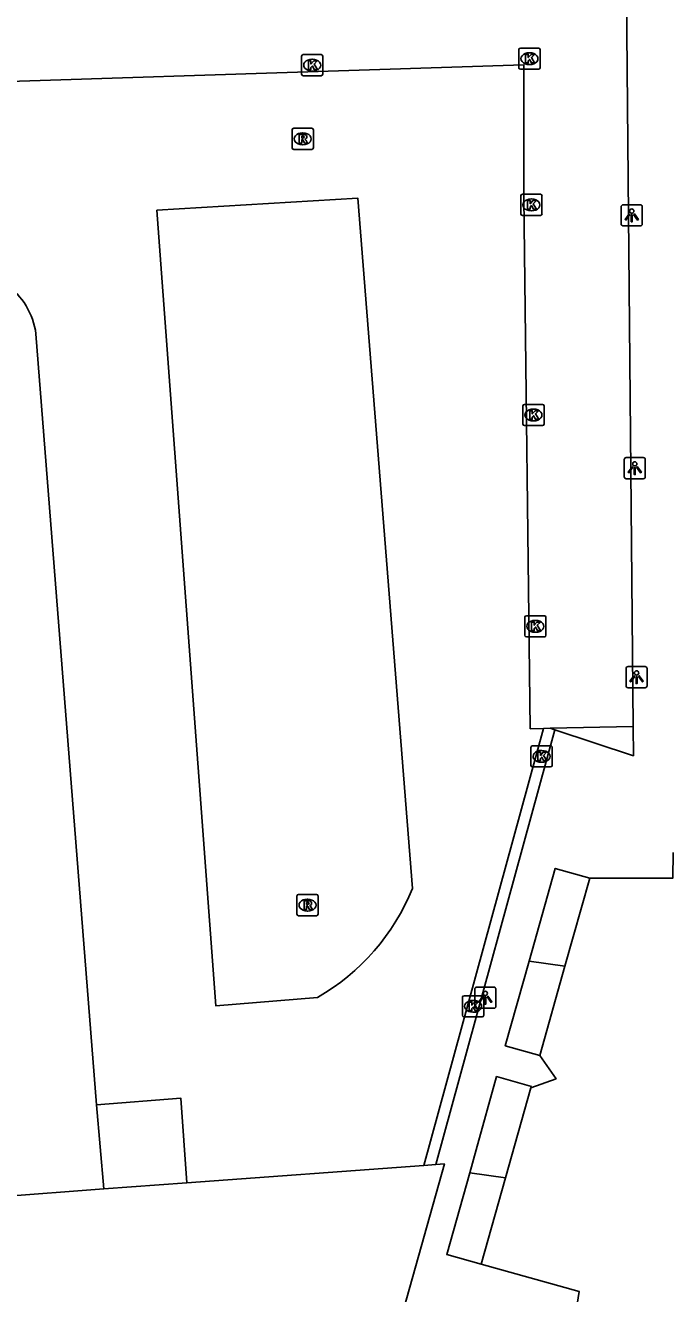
# Model space of a CAD drawing. Extents: x 161087 to 161922, y 382574 to 383873.
# Drawn here: x 161732 to 161762.3, y 383396.9 to 383456.7 of the extents above; entities that cross this region are included whole.
import ezdxf

# ---------------------------------------------------------------- set-up
doc = ezdxf.new("R2010")
doc.units = 0
for name, color, linetype in [('IMGEO_Kolk', 7, 'Continuous'), ('IMGEO_Lichtpunt', 7, 'Continuous'), ('IMGEO_Pand', 7, 'Continuous'), ('IMGEO_Parkeervlak_gesloten', 7, 'Continuous'), ('IMGEO_Rijbaan_lokaal_gesloten', 7, 'Continuous'), ('IMGEO_Rijbaan_lokaal_open', 7, 'Continuous'), ('IMGEO_Rioolput', 7, 'Continuous'), ('IMGEO_Voetpad_open', 7, 'Continuous')]:
    doc.layers.add(name, color=color, linetype=linetype)

msp = doc.modelspace()

# ---------------------------------------------------------------- linework, layer by layer
at = {"layer": 'IMGEO_Kolk'}
for p, q in [((161745.019, 383454.444), (161745.019, 383455.296)), ((161745.094, 383455.37), (161745.946, 383455.37)), ((161746.02, 383455.296), (161746.02, 383454.444)), ((161755.267, 383454.749), (161755.267, 383455.601)), ((161755.342, 383455.675), (161756.194, 383455.675)), ((161755.755, 383455.455), (161755.78, 383455.455)), ((161756.268, 383455.601), (161756.268, 383454.749)), ((161745.507, 383455.15), (161745.532, 383455.15)), ((161755.778, 383454.895), (161755.753, 383454.895)), ((161745.946, 383454.37), (161745.094, 383454.37)), ((161745.53, 383454.59), (161745.505, 383454.59)), ((161756.194, 383454.675), (161755.342, 383454.675)), ((161755.358, 383447.857), (161755.358, 383448.709)), ((161755.433, 383448.783), (161756.285, 383448.783)), ((161756.359, 383448.709), (161756.359, 383447.857)), ((161755.846, 383448.563), (161755.871, 383448.563)), ((161756.285, 383447.783), (161755.433, 383447.783)), ((161755.869, 383448.003), (161755.844, 383448.003)), ((161755.457, 383437.949), (161755.457, 383438.801)), ((161755.532, 383438.875), (161756.384, 383438.875)), ((161755.945, 383438.655), (161755.97, 383438.655)), ((161756.458, 383438.801), (161756.458, 383437.949)), ((161755.968, 383438.095), (161755.943, 383438.095)), ((161756.384, 383437.875), (161755.532, 383437.875)), ((161755.546, 383427.986), (161755.546, 383428.838)), ((161755.621, 383428.912), (161756.473, 383428.912)), ((161756.034, 383428.692), (161756.059, 383428.692)), ((161756.547, 383428.838), (161756.547, 383427.986)), ((161756.473, 383427.912), (161755.621, 383427.912)), ((161756.057, 383428.132), (161756.032, 383428.132)), ((161755.837, 383421.852), (161755.837, 383422.704)), ((161755.912, 383422.778), (161756.764, 383422.778)), ((161756.325, 383422.558), (161756.35, 383422.558)), ((161756.838, 383422.704), (161756.838, 383421.852)), ((161756.348, 383421.998), (161756.323, 383421.998)), ((161756.764, 383421.778), (161755.912, 383421.778)), ((161752.609, 383410.069), (161752.609, 383410.921)), ((161752.684, 383410.995), (161753.536, 383410.995)), ((161753.097, 383410.775), (161753.122, 383410.775)), ((161753.61, 383410.921), (161753.61, 383410.069)), ((161753.536, 383409.995), (161752.684, 383409.995)), ((161753.12, 383410.215), (161753.095, 383410.215))]:
    msp.add_line(p, q, dxfattribs=at)
for points in [[(161745.019, 383454.444), (161745.019, 383455.296)], [(161745.094, 383455.37), (161745.946, 383455.37)], [(161746.02, 383455.296), (161746.02, 383454.444)], [(161755.267, 383454.749), (161755.267, 383455.601)], [(161755.342, 383455.675), (161756.194, 383455.675)], [(161755.588, 383455.375), (161755.711, 383455.375), (161755.711, 383455.224), (161755.841, 383455.375), (161756.005, 383455.375), (161755.859, 383455.224), (161756.012, 383454.975), (161755.86, 383454.975), (161755.775, 383455.139), (161755.711, 383455.072), (161755.711, 383454.975), (161755.588, 383454.975), (161755.588, 383455.375)], [(161756.268, 383455.601), (161756.268, 383454.749)], [(161745.34, 383455.07), (161745.463, 383455.07), (161745.463, 383454.919), (161745.593, 383455.07), (161745.757, 383455.07), (161745.611, 383454.919), (161745.764, 383454.67), (161745.612, 383454.67), (161745.527, 383454.834), (161745.463, 383454.767), (161745.463, 383454.67), (161745.34, 383454.67), (161745.34, 383455.07)], [(161745.946, 383454.37), (161745.094, 383454.37)], [(161756.194, 383454.675), (161755.342, 383454.675)], [(161755.358, 383447.857), (161755.358, 383448.709)], [(161755.433, 383448.783), (161756.285, 383448.783)], [(161756.359, 383448.709), (161756.359, 383447.857)], [(161755.679, 383448.483), (161755.802, 383448.483), (161755.802, 383448.332), (161755.932, 383448.483), (161756.096, 383448.483), (161755.95, 383448.332), (161756.103, 383448.083), (161755.951, 383448.083), (161755.866, 383448.247), (161755.802, 383448.18), (161755.802, 383448.083), (161755.679, 383448.083), (161755.679, 383448.483)], [(161756.285, 383447.783), (161755.433, 383447.783)], [(161755.457, 383437.949), (161755.457, 383438.801)], [(161755.532, 383438.875), (161756.384, 383438.875)], [(161755.778, 383438.575), (161755.901, 383438.575), (161755.901, 383438.424), (161756.031, 383438.575), (161756.195, 383438.575), (161756.049, 383438.424), (161756.202, 383438.175), (161756.05, 383438.175), (161755.965, 383438.339), (161755.901, 383438.272), (161755.901, 383438.175), (161755.778, 383438.175), (161755.778, 383438.575)], [(161756.458, 383438.801), (161756.458, 383437.949)], [(161756.384, 383437.875), (161755.532, 383437.875)], [(161755.546, 383427.986), (161755.546, 383428.838)], [(161755.621, 383428.912), (161756.473, 383428.912)], [(161755.867, 383428.612), (161755.99, 383428.612), (161755.99, 383428.461), (161756.12, 383428.612), (161756.284, 383428.612), (161756.138, 383428.461), (161756.291, 383428.212), (161756.139, 383428.212), (161756.054, 383428.376), (161755.99, 383428.309), (161755.99, 383428.212), (161755.867, 383428.212), (161755.867, 383428.612)], [(161756.547, 383428.838), (161756.547, 383427.986)], [(161756.473, 383427.912), (161755.621, 383427.912)], [(161755.837, 383421.852), (161755.837, 383422.704)], [(161755.912, 383422.778), (161756.764, 383422.778)], [(161756.158, 383422.478), (161756.281, 383422.478), (161756.281, 383422.327), (161756.411, 383422.478), (161756.575, 383422.478), (161756.429, 383422.327), (161756.582, 383422.078), (161756.43, 383422.078), (161756.345, 383422.242), (161756.281, 383422.175), (161756.281, 383422.078), (161756.158, 383422.078), (161756.158, 383422.478)], [(161756.838, 383422.704), (161756.838, 383421.852)], [(161756.764, 383421.778), (161755.912, 383421.778)], [(161752.609, 383410.069), (161752.609, 383410.921)], [(161752.684, 383410.995), (161753.536, 383410.995)], [(161752.93, 383410.695), (161753.053, 383410.695), (161753.053, 383410.544), (161753.183, 383410.695), (161753.347, 383410.695), (161753.201, 383410.544), (161753.354, 383410.295), (161753.202, 383410.295), (161753.117, 383410.459), (161753.053, 383410.392), (161753.053, 383410.295), (161752.93, 383410.295), (161752.93, 383410.695)], [(161753.61, 383410.921), (161753.61, 383410.069)], [(161753.536, 383409.995), (161752.684, 383409.995)]]:
    msp.add_lwpolyline(points, dxfattribs=at)
for centre, start, end in [((161745.096, 383455.294), 91.55205, 178.44795), ((161745.096, 383455.294), 91.55205, 178.44795), ((161745.944, 383455.294), 1.55205, 88.44795), ((161745.944, 383455.294), 1.55205, 88.44795), ((161755.344, 383455.599), 91.55205, 178.44795), ((161755.344, 383455.599), 91.55205, 178.44795), ((161756.192, 383455.599), 1.55205, 88.44795), ((161756.192, 383455.599), 1.55205, 88.44795), ((161755.344, 383454.751), 181.55205, 268.44795), ((161755.344, 383454.751), 181.55205, 268.44795), ((161756.192, 383454.751), 271.55205, 358.44795), ((161756.192, 383454.751), 271.55205, 358.44795), ((161745.096, 383454.446), 181.55205, 268.44795), ((161745.096, 383454.446), 181.55205, 268.44795), ((161745.944, 383454.446), 271.55205, 358.44795), ((161745.944, 383454.446), 271.55205, 358.44795), ((161755.435, 383448.707), 91.55205, 178.44795), ((161755.435, 383448.707), 91.55205, 178.44795), ((161756.283, 383448.707), 1.55205, 88.44795), ((161756.283, 383448.707), 1.55205, 88.44795), ((161755.435, 383447.859), 181.55205, 268.44795), ((161755.435, 383447.859), 181.55205, 268.44795), ((161756.283, 383447.859), 271.55205, 358.44795), ((161756.283, 383447.859), 271.55205, 358.44795), ((161755.534, 383438.799), 91.55205, 178.44795), ((161755.534, 383438.799), 91.55205, 178.44795), ((161756.382, 383438.799), 1.55205, 88.44795), ((161756.382, 383438.799), 1.55205, 88.44795), ((161755.534, 383437.951), 181.55205, 268.44795), ((161755.534, 383437.951), 181.55205, 268.44795), ((161756.382, 383437.951), 271.55205, 358.44795), ((161756.382, 383437.951), 271.55205, 358.44795), ((161755.623, 383428.836), 91.55205, 178.44795), ((161755.623, 383428.836), 91.55205, 178.44795), ((161756.471, 383428.836), 1.55205, 88.44795), ((161756.471, 383428.836), 1.55205, 88.44795), ((161755.623, 383427.988), 181.55205, 268.44795), ((161755.623, 383427.988), 181.55205, 268.44795), ((161756.471, 383427.988), 271.55205, 358.44795), ((161756.471, 383427.988), 271.55205, 358.44795), ((161755.914, 383422.702), 91.55205, 178.44795), ((161755.914, 383422.702), 91.55205, 178.44795), ((161756.762, 383422.702), 1.55205, 88.44795), ((161756.762, 383422.702), 1.55205, 88.44795), ((161755.914, 383421.854), 181.55205, 268.44795), ((161755.914, 383421.854), 181.55205, 268.44795), ((161756.762, 383421.854), 271.55205, 358.44795), ((161756.762, 383421.854), 271.55205, 358.44795), ((161752.686, 383410.919), 91.55205, 178.44795), ((161752.686, 383410.919), 91.55205, 178.44795), ((161753.534, 383410.919), 1.55205, 88.44795), ((161753.534, 383410.919), 1.55205, 88.44795), ((161752.686, 383410.071), 181.55205, 268.44795), ((161752.686, 383410.071), 181.55205, 268.44795), ((161753.534, 383410.071), 271.55205, 358.44795), ((161753.534, 383410.071), 271.55205, 358.44795)]:
    msp.add_arc(centre, 0.0765, start, end, dxfattribs=at)
for centre, major_axis, ratio, start_param, end_param in [((161755.754, 383455.175), (-0.387, 0.002), 0.722429, 4.712389, 7.853982), ((161755.779, 383455.175), (-0.39, 0.002), 0.717154, 1.570796, 4.712389), ((161745.506, 383454.87), (-0.387, 0.002), 0.722429, 4.712389, 7.853982), ((161745.531, 383454.87), (-0.39, 0.002), 0.717154, 1.570796, 4.712389), ((161755.845, 383448.283), (-0.387, 0.002), 0.722429, 4.712389, 7.853982), ((161755.87, 383448.283), (-0.39, 0.002), 0.717154, 1.570796, 4.712389), ((161755.944, 383438.375), (-0.387, 0.002), 0.722429, 4.712389, 7.853982), ((161755.969, 383438.375), (-0.39, 0.002), 0.717154, 1.570796, 4.712389), ((161756.033, 383428.412), (-0.387, 0.002), 0.722429, 4.712389, 7.853982), ((161756.058, 383428.412), (-0.39, 0.002), 0.717154, 1.570796, 4.712389), ((161756.324, 383422.278), (-0.387, 0.002), 0.722429, 4.712389, 7.853982), ((161756.349, 383422.278), (-0.39, 0.002), 0.717154, 1.570796, 4.712389), ((161753.096, 383410.495), (-0.387, 0.002), 0.722429, 4.712389, 7.853982), ((161753.121, 383410.495), (-0.39, 0.002), 0.717154, 1.570796, 4.712389)]:
    msp.add_ellipse(centre, major_axis=major_axis, ratio=ratio, start_param=start_param, end_param=end_param, dxfattribs=at)
at = {"layer": 'IMGEO_Lichtpunt'}
for p, q in [((161760.093, 383448.192), (161760.093, 383447.385)), ((161760.093, 383448.192), (161760.093, 383447.385)), ((161760.995, 383448.287), (161760.187, 383448.287)), ((161760.995, 383448.287), (161760.187, 383448.287)), ((161761.089, 383447.385), (161761.089, 383448.192)), ((161761.089, 383447.385), (161761.089, 383448.192)), ((161760.187, 383447.291), (161760.995, 383447.291)), ((161760.187, 383447.291), (161760.995, 383447.291)), ((161760.236, 383436.273), (161760.236, 383435.466)), ((161760.236, 383436.273), (161760.236, 383435.466)), ((161761.138, 383436.368), (161760.33, 383436.368)), ((161761.138, 383436.368), (161760.33, 383436.368)), ((161761.232, 383435.466), (161761.232, 383436.273)), ((161761.232, 383435.466), (161761.232, 383436.273)), ((161760.33, 383435.372), (161761.138, 383435.372)), ((161760.33, 383435.372), (161761.138, 383435.372)), ((161760.322, 383426.416), (161760.322, 383425.609)), ((161760.322, 383426.416), (161760.322, 383425.609)), ((161761.224, 383426.511), (161760.416, 383426.511)), ((161761.224, 383426.511), (161760.416, 383426.511)), ((161761.318, 383425.609), (161761.318, 383426.416)), ((161761.318, 383425.609), (161761.318, 383426.416)), ((161760.416, 383425.515), (161761.224, 383425.515)), ((161760.416, 383425.515), (161761.224, 383425.515)), ((161753.188, 383411.303), (161753.188, 383410.496)), ((161753.188, 383411.303), (161753.188, 383410.496)), ((161754.09, 383411.398), (161753.282, 383411.398)), ((161754.09, 383411.398), (161753.282, 383411.398)), ((161754.184, 383410.496), (161754.184, 383411.303)), ((161754.184, 383410.496), (161754.184, 383411.303)), ((161753.282, 383410.402), (161754.09, 383410.402)), ((161753.282, 383410.402), (161754.09, 383410.402))]:
    msp.add_line(p, q, dxfattribs=at)
for points in [[(161760.467, 383447.856), (161760.506, 383447.828), (161760.318, 383447.566), (161760.28, 383447.593), (161760.467, 383447.856)], [(161760.569, 383447.808), (161760.616, 383447.808), (161760.616, 383447.486), (161760.569, 383447.486), (161760.569, 383447.808)], [(161760.679, 383447.828), (161760.717, 383447.855), (161760.904, 383447.593), (161760.865, 383447.565), (161760.679, 383447.828)], [(161760.61, 383435.937), (161760.649, 383435.909), (161760.461, 383435.647), (161760.423, 383435.674), (161760.61, 383435.937)], [(161760.712, 383435.889), (161760.759, 383435.889), (161760.759, 383435.567), (161760.712, 383435.567), (161760.712, 383435.889)], [(161760.822, 383435.909), (161760.86, 383435.936), (161761.047, 383435.674), (161761.008, 383435.646), (161760.822, 383435.909)], [(161760.696, 383426.08), (161760.735, 383426.052), (161760.547, 383425.79), (161760.509, 383425.817), (161760.696, 383426.08)], [(161760.798, 383426.032), (161760.845, 383426.032), (161760.845, 383425.71), (161760.798, 383425.71), (161760.798, 383426.032)], [(161760.908, 383426.052), (161760.946, 383426.079), (161761.133, 383425.817), (161761.094, 383425.789), (161760.908, 383426.052)], [(161753.562, 383410.967), (161753.601, 383410.939), (161753.413, 383410.677), (161753.375, 383410.704), (161753.562, 383410.967)], [(161753.664, 383410.919), (161753.711, 383410.919), (161753.711, 383410.597), (161753.664, 383410.597), (161753.664, 383410.919)], [(161753.774, 383410.939), (161753.812, 383410.966), (161753.999, 383410.704), (161753.96, 383410.676), (161753.774, 383410.939)]]:
    msp.add_lwpolyline(points, dxfattribs=at)
for centre in [(161760.592, 383447.99), (161760.735, 383436.071), (161760.821, 383426.214), (161753.687, 383411.101)]:
    msp.add_circle(centre, 0.0994, dxfattribs=at)
for centre, start, end in [((161760.187, 383448.192), 90, 180), ((161760.187, 383448.192), 90, 180), ((161760.995, 383448.192), 0, 90), ((161760.995, 383448.192), 0, 90), ((161760.187, 383447.385), 180, 270), ((161760.187, 383447.385), 180, 270), ((161760.995, 383447.385), 270, 0), ((161760.995, 383447.385), 270, 360), ((161760.33, 383436.273), 90, 180), ((161760.33, 383436.273), 90, 180), ((161761.138, 383436.273), 0, 90), ((161761.138, 383436.273), 0, 90), ((161760.33, 383435.466), 180, 270), ((161760.33, 383435.466), 180, 270), ((161761.138, 383435.466), 270, 0), ((161761.138, 383435.466), 270, 360), ((161760.416, 383426.416), 90, 180), ((161760.416, 383426.416), 90, 180), ((161761.224, 383426.416), 0, 90), ((161761.224, 383426.416), 0, 90), ((161760.416, 383425.609), 180, 270), ((161760.416, 383425.609), 180, 270), ((161761.224, 383425.609), 270, 0), ((161761.224, 383425.609), 270, 360), ((161753.282, 383411.303), 90, 180), ((161753.282, 383411.303), 90, 180), ((161754.09, 383411.303), 0, 90), ((161754.09, 383411.303), 0, 90), ((161753.282, 383410.496), 180, 270), ((161753.282, 383410.496), 180, 270), ((161754.09, 383410.496), 270, 0), ((161754.09, 383410.496), 270, 360)]:
    msp.add_arc(centre, 0.0946, start, end, dxfattribs=at)
at = {"layer": 'IMGEO_Pand'}
for points in [[(161755.753, 383412.629), (161756.982, 383416.995), (161758.609, 383416.537)], [(161758.609, 383416.537), (161757.441, 383412.387)], [(161756.255, 383408.176), (161754.629, 383408.634), (161755.753, 383412.629)], [(161755.753, 383412.629), (161757.441, 383412.387)], [(161757.441, 383412.387), (161756.255, 383408.176)], [(161752.948, 383402.648), (161753.248, 383403.719), (161754.218, 383407.181), (161755.857, 383406.71), (161755.839, 383406.647)], [(161754.643, 383402.404), (161755.839, 383406.647)], [(161739.615, 383402.168), (161750.787, 383402.988)], [(161751.356, 383403.03), (161751.755, 383403.059), (161748.887, 383392.834)], [(161750.787, 383402.988), (161751.356, 383403.03)], [(161739.615, 383402.168), (161735.689, 383401.88)], [(161753.497, 383398.342), (161751.87, 383398.798), (161752.948, 383402.648)], [(161752.948, 383402.648), (161754.643, 383402.404)], [(161754.643, 383402.404), (161753.497, 383398.342)], [(161735.689, 383401.88), (161730.755, 383401.518)]]:
    msp.add_lwpolyline(points, dxfattribs=at)
at = {"layer": 'IMGEO_Parkeervlak_gesloten'}
for points in [[(161760.658, 383423.683), (161756.737, 383423.603)], [(161735.689, 383401.88), (161735.346, 383405.856)]]:
    msp.add_lwpolyline(points, dxfattribs=at)
at = {"layer": 'IMGEO_Rijbaan_lokaal_gesloten'}
for points in [[(161719.992, 383454.204), (161720, 383453.75), (161721.294, 383453.781), (161721.505, 383453.786), (161755.5, 383454.891), (161755.501, 383448.628), (161755.806, 383423.584), (161756.426, 383423.597)], [(161738.191, 383448.027), (161747.666, 383448.602), (161750.254, 383416.053)], [(161745.778, 383410.914), (161740.972, 383410.52), (161738.191, 383448.027)], [(161732.492, 383442.194), (161735.346, 383405.856)], [(161756.426, 383423.597), (161750.787, 383402.988)], [(161735.346, 383405.856), (161739.329, 383406.16), (161739.615, 383402.168)]]:
    msp.add_lwpolyline(points, dxfattribs=at)
for centre, radius, start, end in [((161729.082, 383441.747), 3.44, 7.46752, 54.72371), ((161740.532, 383420.002), 10.493, 299.99465, 337.89449)]:
    msp.add_arc(centre, radius, start, end, dxfattribs=at)
at = {"layer": 'IMGEO_Rijbaan_lokaal_open'}
for points in [[(161756.737, 383423.603), (161756.426, 383423.597)], [(161756.961, 383423.532), (161756.737, 383423.603)], [(161756.961, 383423.532), (161751.356, 383403.03)]]:
    msp.add_lwpolyline(points, dxfattribs=at)
at = {"layer": 'IMGEO_Rioolput'}
for p, q in [((161744.573, 383450.971), (161744.573, 383451.823)), ((161744.648, 383451.897), (161745.5, 383451.897)), ((161745.574, 383451.823), (161745.574, 383450.971)), ((161745.084, 383451.117), (161745.059, 383451.117)), ((161745.061, 383451.677), (161745.086, 383451.677)), ((161745.5, 383450.897), (161744.648, 383450.897)), ((161744.798, 383414.838), (161744.798, 383415.69)), ((161744.873, 383415.764), (161745.725, 383415.764)), ((161745.286, 383415.544), (161745.311, 383415.544)), ((161745.799, 383415.69), (161745.799, 383414.838)), ((161745.725, 383414.764), (161744.873, 383414.764)), ((161745.309, 383414.984), (161745.284, 383414.984))]:
    msp.add_line(p, q, dxfattribs=at)
for points in [[(161744.573, 383450.971), (161744.573, 383451.823)], [(161744.648, 383451.897), (161745.5, 383451.897)], [(161745.574, 383451.823), (161745.574, 383450.971)], [(161745.162, 383451.595), (161744.91, 383451.597), (161744.91, 383451.197)], [(161744.91, 383451.197), (161745.034, 383451.197), (161745.034, 383451.359), (161745.045, 383451.359)], [(161745.088, 383451.516), (161745.034, 383451.516), (161745.034, 383451.435)], [(161745.034, 383451.435), (161745.086, 383451.435)], [(161745.092, 383451.33), (161745.163, 383451.197), (161745.303, 383451.197), (161745.238, 383451.323)], [(161745.5, 383450.897), (161744.648, 383450.897)], [(161744.798, 383414.838), (161744.798, 383415.69)], [(161744.873, 383415.764), (161745.725, 383415.764)], [(161745.387, 383415.462), (161745.135, 383415.464), (161745.135, 383415.064)], [(161745.135, 383415.064), (161745.259, 383415.064), (161745.259, 383415.226), (161745.27, 383415.226)], [(161745.313, 383415.383), (161745.259, 383415.383), (161745.259, 383415.302)], [(161745.259, 383415.302), (161745.311, 383415.302)], [(161745.799, 383415.69), (161745.799, 383414.838)], [(161745.725, 383414.764), (161744.873, 383414.764)], [(161745.317, 383415.197), (161745.388, 383415.064), (161745.528, 383415.064), (161745.463, 383415.19)]]:
    msp.add_lwpolyline(points, dxfattribs=at)
for centre, radius, start, end in [((161744.65, 383451.821), 0.0765, 91.55205, 178.44795), ((161744.65, 383451.821), 0.0765, 91.55205, 178.44795), ((161745.498, 383451.821), 0.0765, 1.55205, 88.44795), ((161745.498, 383451.821), 0.0765, 1.55205, 88.44795), ((161745.044, 383451.306), 0.0533, 26.02933, 88.69889), ((161745.07, 383451.624), 0.19, 274.7715, 282.96867), ((161745.094, 383451.42), 0.0964, 77.00612, 93.18647), ((161745.108, 383451.477), 0.0378, 276.66336, 79.67722), ((161745.161, 383451.485), 0.109, 350.36119, 89.41601), ((161745.159, 383451.485), 0.112, 277.58423, 350.98172), ((161745.143, 383451.27), 0.108, 29.51342, 73.79051), ((161744.65, 383450.973), 0.0765, 181.55205, 268.44795), ((161744.65, 383450.973), 0.0765, 181.55205, 268.44795), ((161745.498, 383450.973), 0.0765, 271.55205, 358.44795), ((161745.498, 383450.973), 0.0765, 271.55205, 358.44795), ((161744.875, 383415.688), 0.0765, 91.55205, 178.44795), ((161744.875, 383415.688), 0.0765, 91.55205, 178.44795), ((161745.269, 383415.173), 0.0533, 26.02933, 88.69889), ((161745.295, 383415.491), 0.19, 274.7715, 282.96867), ((161745.319, 383415.287), 0.0964, 77.00612, 93.18647), ((161745.333, 383415.344), 0.0378, 276.66336, 79.67722), ((161745.386, 383415.352), 0.109, 350.36119, 89.41601), ((161745.384, 383415.352), 0.112, 277.58423, 350.98172), ((161745.368, 383415.137), 0.108, 29.51342, 73.79051), ((161745.723, 383415.688), 0.0765, 1.55205, 88.44795), ((161745.723, 383415.688), 0.0765, 1.55205, 88.44795), ((161744.875, 383414.84), 0.0765, 181.55205, 268.44795), ((161744.875, 383414.84), 0.0765, 181.55205, 268.44795), ((161745.723, 383414.84), 0.0765, 271.55205, 358.44795), ((161745.723, 383414.84), 0.0765, 271.55205, 358.44795)]:
    msp.add_arc(centre, radius, start, end, dxfattribs=at)
for centre, major_axis, ratio, start_param, end_param in [((161745.06, 383451.397), (-0.387, 0.002), 0.722429, 4.712389, 7.853982), ((161745.085, 383451.397), (-0.39, 0.002), 0.717154, 1.570796, 4.712389), ((161745.285, 383415.264), (-0.387, 0.002), 0.722429, 4.712389, 7.853982), ((161745.31, 383415.264), (-0.39, 0.002), 0.717154, 1.570796, 4.712389)]:
    msp.add_ellipse(centre, major_axis=major_axis, ratio=ratio, start_param=start_param, end_param=end_param, dxfattribs=at)
at = {"layer": 'IMGEO_Voetpad_open'}
for points in [[(161759.547, 383459.851), (161760.321, 383459.873), (161760.658, 383423.683)], [(161760.658, 383423.683), (161760.671, 383422.31), (161756.961, 383423.532)], [(161758.609, 383416.537), (161762.536, 383416.537), (161762.539, 383417.742)], [(161755.839, 383406.647), (161757.024, 383407.078), (161756.255, 383408.176)], [(161757.96, 383396.059), (161758.105, 383397.051), (161753.497, 383398.342)]]:
    msp.add_lwpolyline(points, dxfattribs=at)

doc.saveas('drawing.dxf')
